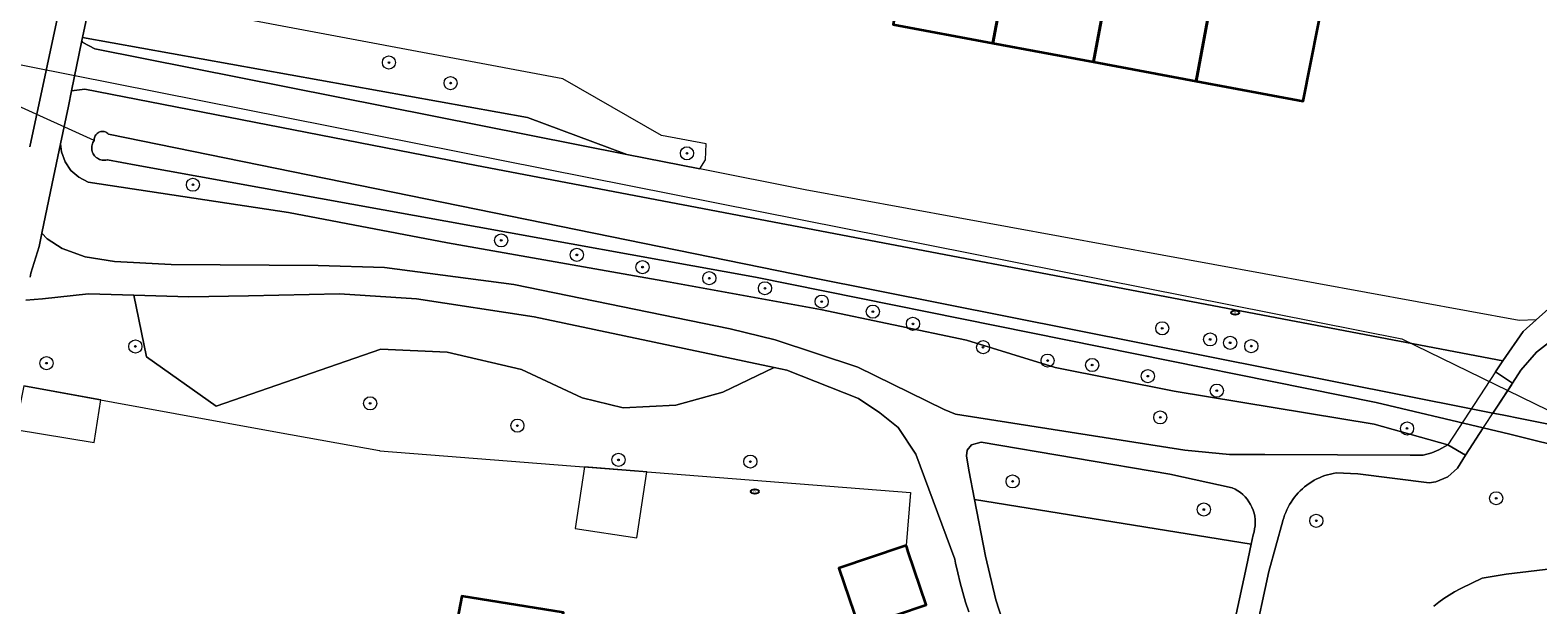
# Model space of a CAD drawing. Header units: metres. Extents: x 152610 to 160096, y 456114 to 462495.
# Tile 272 of 656: x 157062 to 157154, y 460230 to 460265. Entities that reach past the tile are written whole.
import ezdxf
from ezdxf.enums import TextEntityAlignment as Align

# ---------------------------------------------------------------- set-up
doc = ezdxf.new("R2010")
doc.units = ezdxf.units.M
doc.header["$LTSCALE"] = 0.5
doc.layers.get('0').update_dxf_attribs({"linetype": 'CONTINUOUS'})
for name, color, linetype, lineweight in [('B-PV-GR-BEPLANTING_CULTUUR_BOSPLANTSOEN-GV', 251, 'CONTINUOUS', 18), ('B-PV-GR-BOOM-S', 251, 'CONTINUOUS', 25), ('B-PV-GW-TALUD_KRUIN-G', 251, 'CONTINUOUS', 18), ('B-PV-IE-MEUBILAIR-S', 251, 'CONTINUOUS', 25), ('B-PV-KW-KUNSTWERK_DEK-GV', 251, 'CONTINUOUS', 18), ('B-PV-KW-KUNSTWERK_DUIKER-G', 251, 'CONTINUOUS', 18), ('B-PV-OG-BEBOUWING-GV', 6, 'CONTINUOUS', 35), ('B-PV-OG-BEBOUWING_SCHUUR-GV', 251, 'CONTINUOUS', 18), ('B-PV-OG-TERREIN_BEGROEID-GV', 251, 'CONTINUOUS', 18), ('B-PV-OG-TERREIN_OEVER-GV', 251, 'CONTINUOUS', 18), ('B-PV-OG-WATER_SLOOT-GV', 251, 'CONTINUOUS', 18), ('B-PV-VH-GESLOTENVERHARDING_BETON-GV', 251, 'CONTINUOUS', 18), ('B-PV-VH-HALFVERHARDING_GRAVEL-GV', 251, 'CONTINUOUS', 18), ('B-PV-VH-OPENVERHARDING_STRAATBAKSTEEN-GV', 251, 'CONTINUOUS', 18), ('B-PV-VH-OPENVERHARDING_TEGEL-GV', 251, 'CONTINUOUS', 18)]:
    doc.layers.add(name, color=color, linetype=linetype, lineweight=lineweight)
doc.styles.add('NLCS-ISO', font='NLCS-ISO.ttf')

# ---------------------------------------------------------------- blocks, each defined once
blk = doc.blocks.new('SIE-MEUBILAIR_PUT_RIOOLPUT-SO')
blk.add_ellipse((0, 0), major_axis=(1.25, 0), ratio=0.54)
at = {"style": 'NLCS-ISO'}
blk.add_text('ri', height=0.75, dxfattribs=at).set_placement((-0.04, 0.07), align=Align.MIDDLE_CENTER)
blk = doc.blocks.new('SGR-BOOM_GBKN-SO')
at = {"linetype": 'ByBlock', "lineweight": 18}
h = blk.add_hatch(color=0, dxfattribs=at)
h.dxf.hatch_style = 1
edge = h.paths.add_edge_path()
edge.add_arc((0, 0), 0.25, 0, 360)
at = {"color": 0, "linetype": 'ByBlock', "lineweight": 18}
for radius in [2, 0.25]:
    blk.add_circle((0, 0), radius, dxfattribs=at)
at = {"color": 0, "linetype": 'ByBlock', "lineweight": 18, "style": 'NLCS-ISO'}
blk.add_attdef('SOORT', (2.5, 0), '', height=1.5, dxfattribs=at)

msp = doc.modelspace()

# ---------------------------------------------------------------- linework, layer by layer
at = {"layer": 'B-PV-GR-BEPLANTING_CULTUUR_BOSPLANTSOEN-GV', "flags": 128}
for points in [[(157094.774, 460262.062), (157066.145, 460267.473), (157066.068, 460267.07), (157065.989, 460266.668), (157065.558, 460264.592), (157092.625, 460259.707), (157098.675, 460257.471), (157103.123, 460256.587), (157103.461, 460257.13), (157103.498, 460258.106), (157100.787, 460258.63)], [(157131.719, 460237.997), (157120.253, 460239.963), (157119.661, 460239.785), (157119.383, 460239.47), (157119.35, 460239.12), (157119.494, 460238.248), (157119.837, 460236.465), (157136.678, 460233.743), (157136.802, 460234.322), (157136.851, 460234.487), (157136.891, 460234.675), (157136.915, 460234.865), (157136.924, 460235.057), (157136.916, 460235.249), (157136.892, 460235.44), (157136.853, 460235.628), (157136.798, 460235.812), (157136.728, 460235.991), (157136.644, 460236.163), (157136.545, 460236.328), (157136.433, 460236.484), (157136.308, 460236.63), (157136.172, 460236.765), (157136.025, 460236.888), (157135.868, 460236.999), (157135.703, 460237.096), (157135.53, 460237.179)]]:
    msp.add_lwpolyline(points, close=True, dxfattribs=at)
for points in [[(157119.488, 460229.632), (157119.297, 460230.217), (157119.121, 460230.806), (157118.961, 460231.4), (157118.816, 460231.997), (157118.687, 460232.598), (157118.642, 460232.827), (157116.274, 460239.225), (157115.197, 460240.843), (157114.084, 460241.747), (157112.773, 460242.611), (157108.411, 460244.329), (157107.649, 460244.49), (157104.53, 460242.995), (157101.666, 460242.213), (157098.46, 460242.045), (157095.954, 460242.654), (157092.273, 460244.369), (157087.737, 460245.44), (157083.708, 460245.619), (157073.682, 460242.14), (157069.449, 460245.157), (157068.666, 460248.9), (157065.922, 460248.975), (157063.114, 460248.683), (157062.1, 460248.598)], [(157061.983, 460243.389), (157071.191, 460241.707), (157077.421, 460240.568), (157083.617, 460239.436), (157083.638, 460239.432), (157115.943, 460236.898), (157115.677, 460233.67), (157115.711, 460233.571), (157115.812, 460233.272), (157116.906, 460230.049)], [(157156.415, 460239.452), (157152.43, 460240.444), (157150.808, 460240.827), (157149.719, 460239.166), (157149.237, 460238.368), (157148.654, 460237.851), (157147.927, 460237.549), (157147.502, 460237.486), (157143.164, 460238.02), (157141.854, 460238.082), (157141.679, 460238.052), (157141.506, 460238.015), (157141.334, 460237.97), (157141.165, 460237.917), (157140.998, 460237.856), (157140.834, 460237.788), (157140.673, 460237.713), (157140.516, 460237.631), (157140.363, 460237.541), (157140.214, 460237.445), (157140.069, 460237.342), (157139.929, 460237.233), (157139.795, 460237.118), (157139.665, 460236.996), (157139.541, 460236.869), (157139.424, 460236.737), (157139.312, 460236.599), (157139.206, 460236.456), (157139.107, 460236.309), (157139.015, 460236.157), (157138.93, 460236.002), (157138.852, 460235.843), (157138.78, 460235.68), (157138.717, 460235.514), (157138.661, 460235.346), (157138.613, 460235.176), (157138.612, 460235.173), (157137.755, 460232.086), (157136.804, 460227.662)], [(157147.797, 460229.976), (157148.1, 460230.214), (157148.412, 460230.439), (157148.733, 460230.65), (157149.063, 460230.849), (157149.4, 460231.033), (157149.477, 460231.072), (157150.731, 460231.672), (157152.196, 460231.924), (157155.929, 460232.363)]]:
    msp.add_lwpolyline(points, dxfattribs=at)
at = {"layer": 'B-PV-GW-TALUD_KRUIN-G', "flags": 128}
msp.add_lwpolyline([(157150.808, 460240.827), (157149.719, 460239.166), (157149.237, 460238.368), (157148.654, 460237.851), (157147.927, 460237.549), (157147.502, 460237.486), (157143.164, 460238.02), (157141.854, 460238.082), (157141.679, 460238.052), (157141.506, 460238.015), (157141.334, 460237.97), (157141.165, 460237.917), (157140.998, 460237.856), (157140.834, 460237.788), (157140.673, 460237.713), (157140.516, 460237.631), (157140.363, 460237.541), (157140.214, 460237.445), (157140.069, 460237.342), (157139.929, 460237.233), (157139.795, 460237.118), (157139.665, 460236.996), (157139.541, 460236.869), (157139.424, 460236.737), (157139.312, 460236.599), (157139.206, 460236.456), (157139.107, 460236.309), (157139.015, 460236.157), (157138.93, 460236.002), (157138.852, 460235.843), (157138.78, 460235.68), (157138.717, 460235.514), (157138.661, 460235.346), (157138.613, 460235.176), (157138.612, 460235.173), (157137.755, 460232.086), (157136.804, 460227.662)], dxfattribs=at)
at = {"layer": 'B-PV-KW-KUNSTWERK_DEK-GV', "flags": 128}
msp.add_lwpolyline([(157152.515, 460243.592), (157151.541, 460244.241), (157148.643, 460239.793), (157149.719, 460239.166), (157152.588, 460243.543)], close=True, dxfattribs=at)
at = {"layer": 'B-PV-KW-KUNSTWERK_DUIKER-G', "flags": 128}
for points in [[(157066.262, 460258.321), (157051.854, 460264.854)], [(157051.876, 460264.897), (157145.844, 460246.237), (157163.621, 460237.586)]]:
    msp.add_lwpolyline(points, dxfattribs=at)
at = {"layer": 'B-PV-OG-BEBOUWING-GV', "flags": 128}
for points in [[(157120.954, 460282.483), (157118.144, 460283.027), (157114.88, 460265.379), (157120.954, 460264.244), (157122.794, 460274.036), (157119.441, 460274.64)], [(157129.62, 460276.676), (157126.953, 460277.173), (157126.177, 460273.427), (157122.794, 460274.036), (157120.954, 460264.244), (157127.084, 460263.099)], [(157132.562, 460276.128), (157129.62, 460276.676), (157127.084, 460263.099), (157133.333, 460261.931), (157135.163, 460271.763), (157131.936, 460272.408)], [(157146.41, 460269.612), (157144.002, 460273.156), (157141.932, 460271.789), (157139.014, 460272.348), (157138.76, 460271.045), (157135.163, 460271.763), (157133.333, 460261.931), (157139.84, 460260.715), (157141.196, 460267.58), (157145.929, 460266.786)], [(157115.059, 460229.422), (157115.094, 460229.434), (157116.906, 460230.049), (157115.812, 460233.272), (157115.711, 460233.571), (157115.677, 460233.67), (157115.5, 460233.609), (157111.589, 460232.282), (157112.818, 460228.662)], [(157091.227, 460209.794), (157094.339, 460226.888), (157094.83, 460229.586), (157088.63, 460230.589), (157088.147, 460228.051), (157086.367, 460218.691), (157089.933, 460218.033), (157088.507, 460210.309)]]:
    msp.add_lwpolyline(points, close=True, dxfattribs=at)
at = {"layer": 'B-PV-OG-BEBOUWING_SCHUUR-GV', "flags": 128}
for points in [[(157066.663, 460242.534), (157061.983, 460243.389), (157061.453, 460240.731), (157066.253, 460239.938)], [(157099.897, 460238.157), (157096.101, 460238.454), (157095.535, 460234.689), (157099.29, 460234.124)]]:
    msp.add_lwpolyline(points, close=True, dxfattribs=at)
at = {"layer": 'B-PV-OG-TERREIN_BEGROEID-GV', "flags": 128}
for points in [[(157065.563, 460264.276), (157065.518, 460264.4), (157064.883, 460261.345), (157065.688, 460261.45), (157089.531, 460256.8), (157152.002, 460244.903), (157153.24, 460246.681), (157154.032, 460247.394), (157152.997, 460247.363), (157109.543, 460255.313), (157103.123, 460256.587), (157098.675, 460257.471), (157066.306, 460263.896)], [(157092.625, 460259.707), (157065.558, 460264.592), (157065.518, 460264.4), (157065.563, 460264.276), (157066.306, 460263.896), (157098.675, 460257.471)], [(157148.643, 460239.793), (157144.164, 460241.051), (157131.984, 460243.051), (157124.753, 460244.5), (157119.345, 460246.154), (157110.467, 460248.029), (157100.873, 460249.768), (157087.761, 460252.079), (157078.095, 460253.937), (157065.886, 460255.779), (157065.324, 460256.076), (157064.849, 460256.499), (157064.49, 460257.023), (157064.268, 460257.619), (157064.21, 460258.12), (157063.703, 460255.694), (157063.073, 460252.677), (157063.397, 460252.335), (157064.308, 460251.746), (157065.707, 460251.229), (157067.489, 460250.959), (157070.947, 460250.768), (157079.885, 460250.71), (157083.936, 460250.592), (157091.797, 460249.55), (157104.974, 460246.861), (157107.701, 460246.177), (157112.738, 460244.527), (157117.988, 460241.936), (157118.688, 460241.661), (157132.631, 460239.464), (157135.356, 460239.199), (157137.52, 460239.21), (157146.358, 460239.169), (157147.15, 460239.16), (157147.668, 460239.303), (157148.094, 460239.485)], [(157085.87, 460248.683), (157081.198, 460248.975), (157075.659, 460248.867), (157072.018, 460248.809), (157068.666, 460248.9), (157069.449, 460245.157), (157073.682, 460242.14), (157083.708, 460245.619), (157087.737, 460245.44), (157092.273, 460244.369), (157095.954, 460242.654), (157098.46, 460242.045), (157101.666, 460242.213), (157104.53, 460242.995), (157107.649, 460244.49), (157093.039, 460247.573)]]:
    msp.add_lwpolyline(points, close=True, dxfattribs=at)
for points in [[(157158.687, 460249.036), (157154.036, 460245.43), (157153.088, 460244.337), (157152.588, 460243.543), (157152.542, 460243.472), (157151.392, 460241.718), (157151.945, 460241.608), (157153.153, 460241.368), (157158.245, 460240.355)], [(157135.439, 460227.975), (157136.387, 460232.381), (157136.678, 460233.743), (157119.837, 460236.465), (157120.499, 460233.015), (157121.142, 460230.364), (157122.1, 460227.4)]]:
    msp.add_lwpolyline(points, dxfattribs=at)
at = {"layer": 'B-PV-OG-TERREIN_OEVER-GV', "flags": 128}
msp.add_lwpolyline([(157064.21, 460258.12), (157064.268, 460257.619), (157064.49, 460257.023), (157064.849, 460256.499), (157065.324, 460256.076), (157065.886, 460255.779), (157078.095, 460253.937), (157087.761, 460252.079), (157100.873, 460249.768), (157110.467, 460248.029), (157119.345, 460246.154), (157124.753, 460244.5), (157131.984, 460243.051), (157144.164, 460241.051), (157148.643, 460239.793), (157149.719, 460239.166), (157150.808, 460240.827), (157144.288, 460242.367), (157106.518, 460249.999), (157068.809, 460256.823), (157067.067, 460257.138), (157067.049, 460257.133), (157066.972, 460257.118), (157066.895, 460257.11), (157066.817, 460257.111), (157066.74, 460257.12), (157066.664, 460257.136), (157066.591, 460257.16), (157066.52, 460257.192), (157066.452, 460257.231), (157066.389, 460257.276), (157066.332, 460257.328), (157066.279, 460257.385), (157066.233, 460257.448), (157066.194, 460257.514), (157066.161, 460257.585), (157066.136, 460257.658), (157066.119, 460257.734), (157066.109, 460257.811), (157066.108, 460257.889), (157066.115, 460257.966), (157066.129, 460258.043), (157066.151, 460258.117), (157066.181, 460258.189), (157066.218, 460258.257), (157066.262, 460258.321), (157066.26, 460258.36), (157066.264, 460258.423), (157066.276, 460258.485), (157066.296, 460258.545), (157066.323, 460258.603), (157066.356, 460258.656), (157066.397, 460258.705), (157066.443, 460258.749), (157066.495, 460258.786), (157066.55, 460258.816), (157066.609, 460258.839), (157066.671, 460258.855), (157066.734, 460258.863), (157066.797, 460258.862), (157066.86, 460258.854), (157066.921, 460258.838), (157066.98, 460258.814), (157067.035, 460258.783), (157067.086, 460258.746), (157067.132, 460258.702), (157109.896, 460249.973), (157150.069, 460241.981), (157151.392, 460241.718), (157152.542, 460243.472), (157152.588, 460243.543), (157151.541, 460244.241), (157152.002, 460244.903), (157089.531, 460256.8), (157065.688, 460261.45), (157064.883, 460261.345), (157064.688, 460260.407)], close=True, dxfattribs=at)
at = {"layer": 'B-PV-OG-WATER_SLOOT-GV', "flags": 128}
for points in [[(157158.245, 460240.355), (157153.153, 460241.368), (157151.945, 460241.608), (157151.392, 460241.718), (157150.069, 460241.981), (157109.896, 460249.973), (157067.132, 460258.702), (157067.086, 460258.746), (157067.035, 460258.783), (157066.98, 460258.814), (157066.921, 460258.838), (157066.86, 460258.854), (157066.797, 460258.862), (157066.734, 460258.863), (157066.671, 460258.855), (157066.609, 460258.839), (157066.55, 460258.816), (157066.495, 460258.786), (157066.443, 460258.749), (157066.397, 460258.705), (157066.356, 460258.656), (157066.323, 460258.603), (157066.296, 460258.545), (157066.276, 460258.485), (157066.264, 460258.423), (157066.26, 460258.36), (157066.262, 460258.321), (157066.218, 460258.257), (157066.181, 460258.189), (157066.151, 460258.117), (157066.129, 460258.043), (157066.115, 460257.966), (157066.108, 460257.889), (157066.109, 460257.811), (157066.119, 460257.734), (157066.136, 460257.658), (157066.161, 460257.585), (157066.194, 460257.514), (157066.233, 460257.448), (157066.279, 460257.385), (157066.332, 460257.328), (157066.389, 460257.276), (157066.452, 460257.231), (157066.52, 460257.192), (157066.591, 460257.16), (157066.664, 460257.136), (157066.74, 460257.12), (157066.817, 460257.111), (157066.895, 460257.11), (157066.972, 460257.118), (157067.049, 460257.133), (157067.067, 460257.138), (157068.809, 460256.823), (157106.518, 460249.999), (157144.288, 460242.367), (157150.808, 460240.827), (157152.43, 460240.444), (157156.415, 460239.452)], [(157155.929, 460232.363), (157152.196, 460231.924), (157150.731, 460231.672), (157149.477, 460231.072), (157149.4, 460231.033), (157149.063, 460230.849), (157148.733, 460230.65), (157148.412, 460230.439), (157148.1, 460230.214), (157147.797, 460229.976)]]:
    msp.add_lwpolyline(points, dxfattribs=at)
at = {"layer": 'B-PV-VH-GESLOTENVERHARDING_BETON-GV', "flags": 128}
msp.add_lwpolyline([(157152.515, 460243.592), (157151.541, 460244.241), (157148.643, 460239.793), (157149.719, 460239.166), (157152.588, 460243.543)], close=True, dxfattribs=at)
at = {"layer": 'B-PV-VH-HALFVERHARDING_GRAVEL-GV', "flags": 128}
for points in [[(157136.804, 460227.662), (157137.755, 460232.086), (157138.612, 460235.173), (157138.613, 460235.176), (157138.661, 460235.346), (157138.717, 460235.514), (157138.78, 460235.68), (157138.852, 460235.843), (157138.93, 460236.002), (157139.015, 460236.157), (157139.107, 460236.309), (157139.206, 460236.456), (157139.312, 460236.599), (157139.424, 460236.737), (157139.541, 460236.869), (157139.665, 460236.996), (157139.795, 460237.118), (157139.929, 460237.233), (157140.069, 460237.342), (157140.214, 460237.445), (157140.363, 460237.541), (157140.516, 460237.631), (157140.673, 460237.713), (157140.834, 460237.788), (157140.998, 460237.856), (157141.165, 460237.917), (157141.334, 460237.97), (157141.506, 460238.015), (157141.679, 460238.052), (157141.854, 460238.082), (157143.164, 460238.02), (157147.502, 460237.486), (157147.927, 460237.549), (157148.654, 460237.851), (157149.237, 460238.368), (157149.719, 460239.166), (157148.643, 460239.793), (157148.094, 460239.485), (157147.668, 460239.303), (157147.15, 460239.16), (157146.358, 460239.169), (157137.52, 460239.21), (157135.356, 460239.199), (157132.631, 460239.464), (157118.688, 460241.661), (157117.988, 460241.936), (157112.738, 460244.527), (157107.701, 460246.177), (157104.974, 460246.861), (157091.797, 460249.55), (157083.936, 460250.592), (157079.885, 460250.71), (157070.947, 460250.768), (157067.489, 460250.959), (157065.707, 460251.229), (157064.308, 460251.746), (157063.397, 460252.335), (157063.073, 460252.677), (157062.902, 460251.858), (157062.399, 460250.239), (157062.355, 460250)], [(157156.64, 460249.742), (157154.032, 460247.394), (157153.24, 460246.681), (157152.002, 460244.903), (157151.541, 460244.241), (157152.588, 460243.543), (157153.088, 460244.337), (157154.036, 460245.43), (157158.687, 460249.036)], [(157062.1, 460248.598), (157063.114, 460248.683), (157065.922, 460248.975), (157068.666, 460248.9), (157072.018, 460248.809), (157075.659, 460248.867), (157081.198, 460248.975), (157085.87, 460248.683), (157093.039, 460247.573), (157107.649, 460244.49), (157108.411, 460244.329), (157112.773, 460242.611), (157114.084, 460241.747), (157115.197, 460240.843), (157116.274, 460239.225), (157118.642, 460232.827), (157118.687, 460232.598), (157118.816, 460231.997), (157118.961, 460231.4), (157119.121, 460230.806), (157119.297, 460230.217), (157119.488, 460229.632)], [(157122.1, 460227.4), (157121.142, 460230.364), (157120.499, 460233.015), (157119.837, 460236.465), (157119.494, 460238.248), (157119.35, 460239.12), (157119.383, 460239.47), (157119.661, 460239.785), (157120.253, 460239.963), (157131.719, 460237.997), (157135.53, 460237.179), (157135.703, 460237.096), (157135.868, 460236.999), (157136.025, 460236.888), (157136.172, 460236.765), (157136.308, 460236.63), (157136.433, 460236.484), (157136.545, 460236.328), (157136.644, 460236.163), (157136.728, 460235.991), (157136.798, 460235.812), (157136.853, 460235.628), (157136.892, 460235.44), (157136.916, 460235.249), (157136.924, 460235.057), (157136.915, 460234.865), (157136.891, 460234.675), (157136.851, 460234.487), (157136.802, 460234.322), (157136.678, 460233.743), (157136.387, 460232.381), (157135.439, 460227.975)]]:
    msp.add_lwpolyline(points, dxfattribs=at)
at = {"layer": 'B-PV-VH-OPENVERHARDING_STRAATBAKSTEEN-GV', "flags": 128}
msp.add_lwpolyline([(157062.353, 460257.929), (157064.325, 460267.245), (157063.377, 460267.354), (157063.682, 460271.465), (157063.745, 460272.007), (157063.801, 460272.55), (157063.848, 460273.093), (157063.888, 460273.637), (157063.92, 460274.182), (157063.943, 460274.727), (157063.959, 460275.272), (157063.966, 460275.818), (157063.966, 460276.363), (157063.957, 460276.909), (157063.941, 460277.454), (157063.917, 460277.999), (157063.884, 460278.544), (157063.844, 460279.088), (157063.795, 460279.631), (157063.739, 460280.174), (157063.7, 460280.512), (157062.322, 460294.699)], dxfattribs=at)
at = {"layer": 'B-PV-VH-OPENVERHARDING_TEGEL-GV', "flags": 128}
for points in [[(157064.325, 460267.245), (157062.353, 460257.929)], [(157062.355, 460250), (157062.399, 460250.239), (157062.902, 460251.858), (157063.073, 460252.677), (157063.703, 460255.694), (157064.21, 460258.12), (157064.688, 460260.407), (157064.883, 460261.345), (157065.518, 460264.4), (157065.558, 460264.592), (157065.989, 460266.668)]]:
    msp.add_lwpolyline(points, dxfattribs=at)

# ---------------------------------------------------------------- block references
at = {"layer": 'B-PV-GR-BOOM-S', "xscale": 0.2, "yscale": 0.2, "zscale": 0.2}
for p in [(157084.2, 460263.06), (157087.953, 460261.809), (157102.339, 460257.535), (157072.27, 460255.622), (157091.032, 460252.235), (157095.638, 460251.354), (157099.634, 460250.609), (157103.698, 460249.932), (157107.085, 460249.322), (157110.539, 460248.51), (157113.655, 460247.9), (157116.094, 460247.155), (157131.266, 460246.884), (157134.178, 460246.207), (157135.398, 460246.003), (157068.766, 460245.779), (157120.361, 460245.732), (157136.685, 460245.8), (157063.357, 460244.762), (157124.289, 460244.92), (157126.999, 460244.649), (157130.385, 460243.971), (157083.054, 460242.315), (157134.585, 460243.091), (157131.146, 460241.461), (157092.019, 460240.96), (157146.167, 460240.788), (157098.169, 460238.875), (157106.196, 460238.771), (157122.16, 460237.565), (157133.797, 460235.854), (157151.594, 460236.538), (157140.642, 460235.169)]:
    msp.add_blockref('SGR-BOOM_GBKN-SO', p, dxfattribs=at)
at = {"layer": 'B-PV-IE-MEUBILAIR-S', "xscale": 0.2, "yscale": 0.2, "zscale": 0.2}
for p in [(157135.704, 460247.84), (157106.468, 460236.951)]:
    msp.add_blockref('SIE-MEUBILAIR_PUT_RIOOLPUT-SO', p, dxfattribs=at)

doc.saveas('drawing.dxf')
